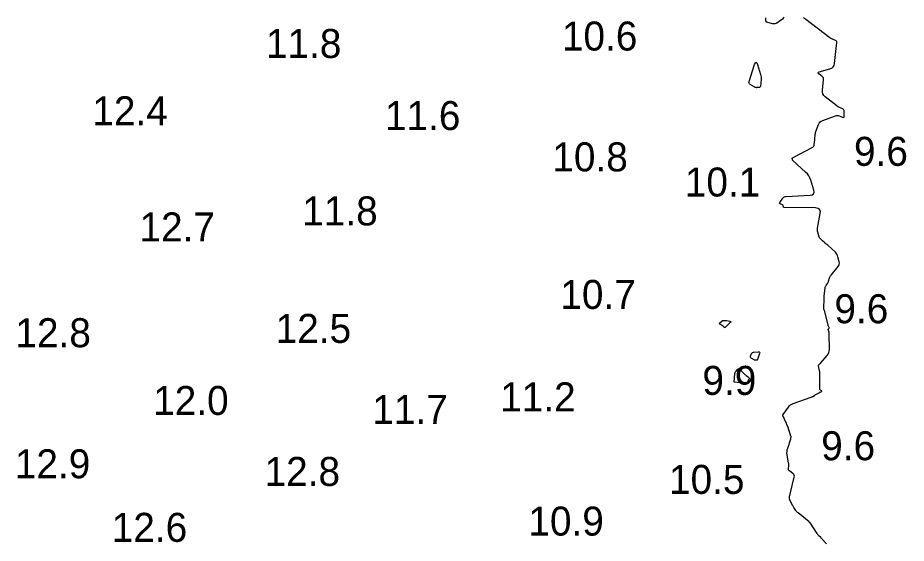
# Model space of a CAD drawing. Extents: x 1023796 to 1112670, y 656573 to 837340.
# Drawn here: x 1100558 to 1100711.2, y 688764.2 to 688854.8 of the extents above; entities that cross this region are included whole.
import ezdxf

# ---------------------------------------------------------------- set-up
doc = ezdxf.new("R2010")
doc.units = 0
doc.layers.add('V-CHAN-CONT-10FT', color=7, linetype='Continuous')
doc.layers.add('V-TOPO-SOUN', color=7, linetype='Continuous')

msp = doc.modelspace()

# ---------------------------------------------------------------- linework, layer by layer
at = {"layer": 'V-CHAN-CONT-10FT'}
for points in [[(1100690.09, 688854.91), (1100689.96, 688854.73), (1100689.81, 688854.58), (1100689.64, 688854.44), (1100688.84, 688853.9), (1100688.67, 688853.81), (1100688.5, 688853.76), (1100688.32, 688853.75), (1100688.13, 688853.78), (1100687.14, 688854.04), (1100687.07, 688854.07), (1100687.02, 688854.12), (1100686.99, 688854.18), (1100686.97, 688854.25), (1100686.95, 688854.58), (1100686.94, 688854.67), (1100686.93, 688854.75), (1100686.91, 688854.83)], [(1100697.41, 688764.12), (1100697.32, 688764.23), (1100696.75, 688764.85), (1100696.67, 688764.94), (1100696.59, 688765.02), (1100696.51, 688765.1), (1100696.43, 688765.19), (1100696.1, 688765.52), (1100696.02, 688765.6), (1100695.94, 688765.69), (1100695.87, 688765.78), (1100695.81, 688765.88), (1100694.63, 688767.67), (1100694.62, 688767.68), (1100694.61, 688767.7), (1100694.6, 688767.71), (1100694.59, 688767.72), (1100694.55, 688767.78), (1100694.55, 688767.79), (1100694.54, 688767.8), (1100694.52, 688767.81), (1100694.51, 688767.82), (1100694.45, 688767.88), (1100694.44, 688767.89), (1100694.43, 688767.9), (1100694.41, 688767.91), (1100694.4, 688767.92), (1100692.5, 688769.45), (1100692.39, 688769.54), (1100692.29, 688769.65), (1100692.2, 688769.76), (1100692.12, 688769.88), (1100691.8, 688770.38), (1100691.73, 688770.5), (1100691.65, 688770.63), (1100691.58, 688770.75), (1100691.51, 688770.88), (1100691.15, 688771.56), (1100691.08, 688771.71), (1100691.05, 688771.88), (1100691.04, 688772.04), (1100691.06, 688772.21), (1100691.85, 688775.62), (1100691.87, 688775.78), (1100691.84, 688775.93), (1100691.77, 688776.07), (1100691.65, 688776.19), (1100691.01, 688776.71), (1100690.93, 688776.79), (1100690.88, 688776.88), (1100690.85, 688776.98), (1100690.85, 688777.09), (1100690.9, 688777.55), (1100690.91, 688777.66), (1100690.91, 688777.78), (1100690.91, 688777.89), (1100690.89, 688778), (1100690.64, 688779.48), (1100690.6, 688779.76), (1100690.61, 688780.04), (1100690.64, 688780.32), (1100690.72, 688780.6), (1100691.24, 688782.21), (1100691.25, 688782.25), (1100691.26, 688782.29), (1100691.27, 688782.33), (1100691.28, 688782.37), (1100691.3, 688782.54), (1100691.3, 688782.58), (1100691.3, 688782.62), (1100691.29, 688782.66), (1100691.28, 688782.71), (1100690.73, 688784.33), (1100690.66, 688784.52), (1100690.59, 688784.71), (1100690.51, 688784.9), (1100690.42, 688785.08), (1100689.92, 688786.13), (1100689.91, 688786.15), (1100689.9, 688786.18), (1100689.9, 688786.2), (1100689.9, 688786.23), (1100689.91, 688786.33), (1100689.91, 688786.36), (1100689.92, 688786.38), (1100689.93, 688786.41), (1100689.94, 688786.43), (1100690.85, 688787.69), (1100691.02, 688787.89), (1100691.21, 688788.06), (1100691.43, 688788.19), (1100691.67, 688788.3), (1100694.78, 688789.42), (1100694.86, 688789.45), (1100694.93, 688789.48), (1100695, 688789.51), (1100695.06, 688789.55), (1100695.33, 688789.72), (1100695.4, 688789.76), (1100695.47, 688789.8), (1100695.53, 688789.84), (1100695.6, 688789.88), (1100696.13, 688790.18), (1100696.18, 688790.21), (1100696.23, 688790.24), (1100696.29, 688790.26), (1100696.34, 688790.29), (1100696.57, 688790.38), (1100696.61, 688790.4), (1100696.62, 688790.43), (1100696.61, 688790.46), (1100696.58, 688790.49), (1100696.36, 688790.64), (1100696.32, 688790.68), (1100696.28, 688790.73), (1100696.26, 688790.78), (1100696.26, 688790.85), (1100696.28, 688793.31), (1100696.28, 688793.47), (1100696.26, 688793.64), (1100696.24, 688793.8), (1100696.21, 688793.96), (1100696.02, 688794.79), (1100696.01, 688794.85), (1100696.02, 688794.9), (1100696.04, 688794.95), (1100696.08, 688794.99), (1100696.28, 688795.16), (1100696.33, 688795.2), (1100696.37, 688795.25), (1100696.42, 688795.29), (1100696.46, 688795.34), (1100697.53, 688796.59), (1100697.7, 688796.83), (1100697.82, 688797.08), (1100697.89, 688797.35), (1100697.91, 688797.63), (1100697.9, 688800.31), (1100697.9, 688800.4), (1100697.89, 688800.48), (1100697.87, 688800.56), (1100697.85, 688800.64), (1100697.71, 688801.08), (1100697.71, 688801.1), (1100697.71, 688801.11), (1100697.71, 688801.12), (1100697.72, 688801.13), (1100697.77, 688801.17), (1100697.78, 688801.19), (1100697.8, 688801.2), (1100697.81, 688801.21), (1100697.81, 688801.22), (1100697.88, 688801.32), (1100697.89, 688801.34), (1100697.89, 688801.36), (1100697.89, 688801.39), (1100697.88, 688801.41), (1100697.76, 688801.64), (1100697.74, 688801.69), (1100697.72, 688801.73), (1100697.7, 688801.78), (1100697.69, 688801.83), (1100697.05, 688804.38), (1100697.04, 688804.41), (1100697.03, 688804.43), (1100697.02, 688804.45), (1100697.01, 688804.48), (1100696.96, 688804.57), (1100696.95, 688804.59), (1100696.95, 688804.62), (1100696.94, 688804.64), (1100696.94, 688804.67), (1100696.96, 688804.87), (1100696.96, 688804.91), (1100696.96, 688804.96), (1100696.96, 688805), (1100696.96, 688805.04), (1100696.99, 688806.08), (1100696.99, 688806.27), (1100697, 688806.45), (1100697.02, 688806.64), (1100697.03, 688806.83), (1100697.18, 688808.26), (1100697.2, 688808.37), (1100697.23, 688808.47), (1100697.27, 688808.57), (1100697.33, 688808.66), (1100697.58, 688809.03), (1100697.64, 688809.12), (1100697.69, 688809.22), (1100697.73, 688809.32), (1100697.77, 688809.42), (1100697.93, 688809.99), (1100697.98, 688810.11), (1100698.04, 688810.23), (1100698.1, 688810.35), (1100698.19, 688810.46), (1100699.42, 688811.92), (1100699.54, 688812.1), (1100699.62, 688812.3), (1100699.64, 688812.5), (1100699.61, 688812.72), (1100699.39, 688813.63), (1100699.32, 688813.85), (1100699.22, 688814.05), (1100699.09, 688814.23), (1100698.94, 688814.4), (1100697.69, 688815.58), (1100697.64, 688815.62), (1100697.59, 688815.66), (1100697.55, 688815.7), (1100697.5, 688815.73), (1100697.29, 688815.87), (1100697.24, 688815.91), (1100697.19, 688815.94), (1100697.15, 688815.98), (1100697.1, 688816.02), (1100696.71, 688816.38), (1100696.66, 688816.43), (1100696.61, 688816.48), (1100696.56, 688816.53), (1100696.5, 688816.58), (1100696.3, 688816.78), (1100696.25, 688816.83), (1100696.22, 688816.89), (1100696.18, 688816.95), (1100696.16, 688817.02), (1100695.92, 688817.88), (1100695.88, 688818.05), (1100695.86, 688818.21), (1100695.86, 688818.38), (1100695.88, 688818.55), (1100696.34, 688821.06), (1100696.35, 688821.48), (1100696.22, 688821.78), (1100695.95, 688821.96), (1100695.54, 688822.03), (1100690.11, 688822.12), (1100690.07, 688822.13), (1100690.03, 688822.15), (1100690.01, 688822.18), (1100689.99, 688822.22), (1100689.95, 688822.41), (1100689.93, 688822.46), (1100689.91, 688822.5), (1100689.87, 688822.53), (1100689.83, 688822.55), (1100689.42, 688822.73), (1100689.35, 688822.77), (1100689.32, 688822.82), (1100689.32, 688822.88), (1100689.36, 688822.95), (1100689.87, 688823.69), (1100689.99, 688823.82), (1100690.12, 688823.92), (1100690.27, 688823.98), (1100690.44, 688824.01), (1100694.58, 688824.24), (1100694.95, 688824.31), (1100695.18, 688824.48), (1100695.26, 688824.75), (1100695.21, 688825.12), (1100694.71, 688826.8), (1100694.56, 688827.2), (1100694.37, 688827.57), (1100694.12, 688827.91), (1100693.82, 688828.22), (1100691.63, 688830.23), (1100691.6, 688830.26), (1100691.58, 688830.29), (1100691.56, 688830.33), (1100691.55, 688830.37), (1100691.5, 688830.53), (1100691.49, 688830.57), (1100691.5, 688830.6), (1100691.52, 688830.63), (1100691.55, 688830.65), (1100695.05, 688832.53), (1100695.15, 688832.6), (1100695.23, 688832.69), (1100695.28, 688832.79), (1100695.3, 688832.91), (1100695.36, 688833.42), (1100695.37, 688833.54), (1100695.38, 688833.67), (1100695.39, 688833.8), (1100695.4, 688833.93), (1100695.45, 688834.61), (1100695.47, 688834.76), (1100695.5, 688834.91), (1100695.54, 688835.06), (1100695.59, 688835.21), (1100696.05, 688836.43), (1100696.17, 688836.66), (1100696.33, 688836.86), (1100696.52, 688837.01), (1100696.76, 688837.12), (1100698.99, 688837.91), (1100699.14, 688837.95), (1100699.29, 688837.96), (1100699.44, 688837.95), (1100699.59, 688837.9), (1100700.19, 688837.67), (1100700.32, 688837.64), (1100700.41, 688837.67), (1100700.46, 688837.75), (1100700.48, 688837.88), (1100700.46, 688838.72), (1100700.44, 688838.85), (1100700.39, 688838.96), (1100700.31, 688839.05), (1100700.2, 688839.12), (1100699.68, 688839.34), (1100699.55, 688839.4), (1100699.43, 688839.47), (1100699.32, 688839.54), (1100699.2, 688839.62), (1100697.19, 688841.18), (1100696.95, 688841.42), (1100696.79, 688841.69), (1100696.71, 688842), (1100696.71, 688842.33), (1100696.91, 688844.1), (1100696.91, 688844.28), (1100696.87, 688844.44), (1100696.79, 688844.58), (1100696.66, 688844.71), (1100696.09, 688845.17), (1100695.98, 688845.28), (1100695.96, 688845.37), (1100696.02, 688845.45), (1100696.16, 688845.5), (1100697.99, 688846), (1100698.31, 688846.13), (1100698.55, 688846.34), (1100698.72, 688846.61), (1100698.8, 688846.95), (1100699.2, 688850.57), (1100699.2, 688850.69), (1100699.16, 688850.79), (1100699.09, 688850.87), (1100698.98, 688850.93), (1100698.47, 688851.12), (1100698.35, 688851.17), (1100698.23, 688851.23), (1100698.11, 688851.3), (1100698, 688851.38), (1100693.83, 688854.54), (1100693.74, 688854.62), (1100693.64, 688854.69), (1100693.55, 688854.77), (1100693.46, 688854.84)]]:
    msp.add_lwpolyline(points, dxfattribs=at)
for points in [[(1100686.14, 688844.6), (1100686.16, 688844.38), (1100686.15, 688844.16), (1100686.06, 688843.05), (1100686.04, 688842.95), (1100686, 688842.89), (1100685.93, 688842.84), (1100685.84, 688842.82), (1100685.43, 688842.77), (1100685.32, 688842.76), (1100685.23, 688842.78), (1100685.13, 688842.81), (1100685.04, 688842.85), (1100684.27, 688843.31), (1100684.14, 688843.42), (1100684.06, 688843.54), (1100684.04, 688843.68), (1100684.07, 688843.85), (1100685.03, 688846.78), (1100685.15, 688847.05), (1100685.27, 688847.14), (1100685.38, 688847.05), (1100685.5, 688846.77), (1100686.05, 688845.02), (1100686.11, 688844.81)], [(1100679.87, 688801.38), (1100679.84, 688801.39), (1100679.81, 688801.42), (1100679.68, 688801.56), (1100679.65, 688801.6), (1100679.61, 688801.63), (1100679.58, 688801.66), (1100679.54, 688801.69), (1100679.05, 688802.02), (1100678.99, 688802.08), (1100678.97, 688802.13), (1100678.99, 688802.19), (1100679.04, 688802.25), (1100679.39, 688802.52), (1100679.45, 688802.55), (1100679.51, 688802.58), (1100679.57, 688802.6), (1100679.63, 688802.61), (1100679.9, 688802.63), (1100679.97, 688802.63), (1100680.04, 688802.63), (1100680.1, 688802.63), (1100680.17, 688802.62), (1100680.77, 688802.5), (1100680.86, 688802.47), (1100680.91, 688802.42), (1100680.9, 688802.36), (1100680.83, 688802.28), (1100679.94, 688801.41), (1100679.9, 688801.39)], [(1100685.07, 688795.78), (1100685.02, 688795.8), (1100684.97, 688795.82), (1100684.44, 688796.14), (1100684.35, 688796.2), (1100684.31, 688796.28), (1100684.3, 688796.37), (1100684.32, 688796.48), (1100684.5, 688796.91), (1100684.56, 688797.01), (1100684.63, 688797.08), (1100684.72, 688797.13), (1100684.83, 688797.15), (1100685.64, 688797.23), (1100685.79, 688797.22), (1100685.88, 688797.17), (1100685.91, 688797.07), (1100685.88, 688796.93), (1100685.53, 688795.88), (1100685.5, 688795.84), (1100685.47, 688795.81), (1100685.43, 688795.79), (1100685.38, 688795.78), (1100685.17, 688795.77), (1100685.12, 688795.77)], [(1100683.36, 688793.31), (1100683.45, 688793.23), (1100683.55, 688793.15), (1100683.95, 688792.84), (1100684.03, 688792.75), (1100684.06, 688792.66), (1100684.06, 688792.57), (1100684.02, 688792.46), (1100683.72, 688791.96), (1100683.65, 688791.86), (1100683.55, 688791.79), (1100683.44, 688791.76), (1100683.31, 688791.76), (1100681.59, 688791.99), (1100681.58, 688791.99), (1100681.57, 688791.99), (1100681.56, 688791.99), (1100681.55, 688791.99), (1100681.51, 688791.99), (1100681.5, 688791.99), (1100681.5, 688791.99), (1100681.5, 688792), (1100681.5, 688792.01), (1100681.64, 688793.47), (1100681.66, 688793.58), (1100681.69, 688793.69), (1100681.75, 688793.79), (1100681.82, 688793.88), (1100682.15, 688794.23), (1100682.23, 688794.3), (1100682.31, 688794.32), (1100682.4, 688794.3), (1100682.48, 688794.23), (1100683.18, 688793.49), (1100683.27, 688793.4)]]:
    msp.add_lwpolyline(points, close=True, dxfattribs=at)

# ---------------------------------------------------------------- texts
at = {"layer": 'V-TOPO-SOUN'}
for s, p in [('10.6 ', (1100651.8, 688849.17)), ('11.8 ', (1100600.78, 688847.89)), ('12.4 ', (1100570.86, 688836.28)), ('11.6 ', (1100621.29, 688835.46)), ('9.6', (1100702.15, 688829.29)), ('10.8 ', (1100650.15, 688828.34)), ('10.1 ', (1100672.99, 688824)), ('11.8 ', (1100607.04, 688819.02)), ('12.7 ', (1100578.99, 688816.26)), ('10.7 ', (1100651.53, 688804.62)), ('9.6', (1100698.77, 688802.15)), ('12.5 ', (1100602.46, 688798.76)), ('12.8 ', (1100557.6, 688798.02)), ('9.9', (1100676.02, 688789.8)), ('12.0 ', (1100581.35, 688786.34)), ('11.2 ', (1100641.16, 688786.96)), ('11.7 ', (1100619.12, 688784.8)), ('9.6', (1100696.5, 688778.53)), ('12.9 ', (1100557.5, 688775.42)), ('12.8 ', (1100600.55, 688774.1)), ('10.5 ', (1100670.26, 688772.73)), ('10.9 ', (1100646.02, 688765.54)), ('12.6 ', (1100574.21, 688764.46))]:
    msp.add_text(s, height=5, dxfattribs=at).set_placement(p)

doc.saveas('drawing.dxf')
